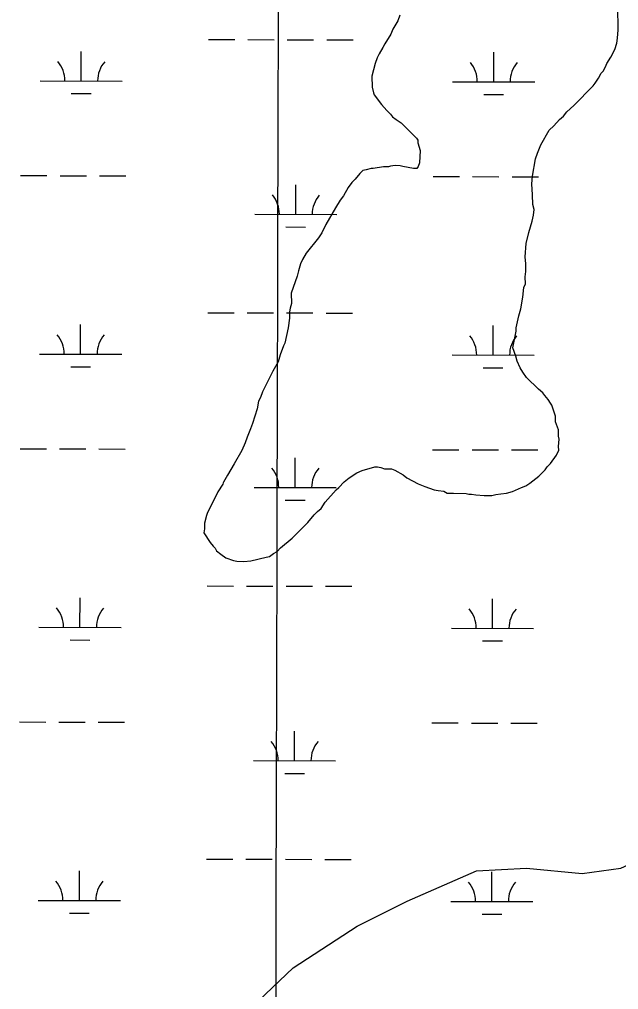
# Model space of a CAD drawing. Extents: x 3180038 to 3217926, y 922069 to 947485.
# Drawn here: x 3191802 to 3192531, y 935828 to 937010 of the extents above; entities that cross this region are included whole.
import ezdxf

# ---------------------------------------------------------------- set-up
doc = ezdxf.new("R2010")
doc.units = 0
for name, color, linetype in [('V-GRID-MAJR', 7, 'Continuous'), ('V-SITE-VEGE', 7, 'Continuous'), ('V-TOPO-SHOR', 7, 'Continuous'), ('V-WETL-SWMP', 7, 'Continuous')]:
    doc.layers.add(name, color=color, linetype=linetype)

msp = doc.modelspace()

# ---------------------------------------------------------------- linework, layer by layer
at = {"layer": 'V-GRID-MAJR'}
msp.add_spline([(3192093.673, 927501.081), (3192108.659, 933561.54), (3192123.65, 939624.61), (3192138.642, 945687.729), (3192138.648, 945690.29)], degree=3, dxfattribs=at)
at = {"layer": 'V-SITE-VEGE'}
for points in [[(3192402.079000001, 936434.7469999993), (3192413.005000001, 936439.9569999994), (3192418.057000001, 936441.7099999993), (3192423.087000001, 936445.1569999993), (3192433.972000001, 936453.7459999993), (3192441.486000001, 936461.4489999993), (3192443.981000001, 936464.8609999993), (3192448.155000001, 936469.1409999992), (3192455.638000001, 936479.3789999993), (3192458.102000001, 936485.3279999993), (3192458.048000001, 936489.5549999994), (3192458.780000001, 936498.8659999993), (3192457.893000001, 936502.2369999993), (3192457.797000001, 936509.8449999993), (3192454.290000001, 936519.9479999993), (3192454.206000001, 936526.7099999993), (3192449.811000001, 936540.1839999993), (3192448.089000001, 936542.7009999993), (3192445.500000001, 936546.8949999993), (3192441.212000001, 936551.9149999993), (3192438.633000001, 936555.2649999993), (3192433.507000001, 936559.4269999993), (3192418.958000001, 936573.6239999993), (3192414.647000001, 936580.3349999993), (3192411.205000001, 936585.3649999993), (3192407.717000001, 936593.7759999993), (3192405.953000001, 936599.6719999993), (3192402.445000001, 936609.7769999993), (3192406.422000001, 936630.1179999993), (3192406.369000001, 936634.3449999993), (3192409.572000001, 936648.7589999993), (3192412.003000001, 936657.2429999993), (3192414.363000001, 936671.6469999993), (3192415.907000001, 936683.5029999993), (3192417.545000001, 936687.7499999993), (3192417.441000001, 936696.2049999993), (3192418.203000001, 936702.9789999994), (3192418.088000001, 936712.2769999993), (3192417.138000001, 936720.7209999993), (3192418.629000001, 936736.8039999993), (3192421.844000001, 936750.3719999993), (3192425.901000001, 936763.9519999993), (3192427.498000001, 936771.5809999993), (3192428.260000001, 936778.3539999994), (3192426.497000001, 936784.2519999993), (3192426.350000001, 936796.0879999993), (3192425.336000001, 936809.6019999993), (3192426.067000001, 936818.9129999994), (3192430.032000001, 936840.1009999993), (3192432.483000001, 936846.8939999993), (3192436.585000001, 936857.0909999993), (3192446.510000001, 936874.9699999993), (3192452.365000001, 936880.1149999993), (3192459.034000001, 936887.8089999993), (3192464.0530000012, 936892.0999999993), (3192468.219000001, 936897.2219999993), (3192476.579000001, 936904.9369999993), (3192499.957000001, 936928.8999999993), (3192502.449000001, 936932.3139999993), (3192506.604000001, 936938.2839999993), (3192509.912000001, 936944.2439999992), (3192512.417000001, 936946.8099999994), (3192514.891000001, 936951.9159999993), (3192516.529000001, 936956.1629999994), (3192521.508000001, 936963.8329999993), (3192526.464000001, 936973.1969999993), (3192528.905000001, 936980.8359999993), (3192529.677000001, 936986.7649999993), (3192530.398000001, 936996.9209999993), (3192530.042000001, 937025.6619999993)], [(3192264.682000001, 937014.7669999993), (3192262.231000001, 937007.9719999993), (3192256.437000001, 936997.7539999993), (3192253.976000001, 936991.8049999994), (3192246.513000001, 936979.8749999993), (3192244.028000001, 936975.6149999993), (3192239.896000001, 936967.9559999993), (3192237.424000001, 936962.8519999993), (3192234.970000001, 936956.0569999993), (3192230.933000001, 936940.7869999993), (3192231.099000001, 936927.2599999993), (3192232.875000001, 936920.5179999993), (3192233.752000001, 936917.9949999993), (3192242.351000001, 936906.2639999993), (3192249.210000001, 936898.7379999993), (3192253.488000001, 936894.5639999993), (3192256.067000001, 936891.2129999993), (3192260.337000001, 936887.8829999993), (3192266.304000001, 936883.7299999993), (3192285.134000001, 936865.3609999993), (3192286.856000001, 936862.8459999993), (3192286.897000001, 936859.4649999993), (3192289.549000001, 936850.1979999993), (3192288.8940000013, 936834.9689999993), (3192287.253000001, 936830.7209999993), (3192285.595000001, 936828.1649999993), (3192281.368000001, 936828.1099999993), (3192268.654000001, 936830.4919999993), (3192265.264000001, 936831.2949999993), (3192259.335000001, 936832.0669999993), (3192253.429000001, 936831.1469999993), (3192250.904000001, 936830.2729999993), (3192244.985000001, 936830.1969999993), (3192232.324000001, 936828.3519999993), (3192229.789000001, 936828.3209999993), (3192223.892000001, 936826.5559999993), (3192219.676000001, 936825.6569999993), (3192216.335000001, 936822.2339999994)], [(3192216.335000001, 936822.2339999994), (3192210.503000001, 936815.3959999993), (3192206.327000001, 936811.1179999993), (3192202.173000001, 936805.1479999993), (3192196.382000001, 936794.9309999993), (3192192.216000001, 936789.8039999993), (3192186.414000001, 936780.4329999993), (3192174.831000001, 936759.9959999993), (3192169.885000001, 936749.7889999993), (3192165.729000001, 936743.8189999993), (3192150.746000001, 936725.0299999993), (3192146.611000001, 936717.3709999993), (3192144.137000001, 936712.2669999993), (3192141.706000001, 936703.7799999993), (3192140.096000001, 936696.9969999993), (3192132.742000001, 936676.6129999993), (3192132.900000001, 936663.9319999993), (3192131.282000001, 936657.9929999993), (3192130.487000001, 936653.7579999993), (3192130.581000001, 936646.1469999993), (3192129.037000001, 936634.2919999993), (3192125.042000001, 936615.6379999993), (3192123.393000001, 936612.2389999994), (3192119.301000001, 936601.1959999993), (3192116.870000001, 936592.7109999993), (3192110.243000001, 936581.6349999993), (3192097.877000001, 936556.1189999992), (3192095.423000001, 936549.3219999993), (3192092.939000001, 936545.0639999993), (3192091.364000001, 936535.7439999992), (3192085.667000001, 936517.9159999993), (3192083.2150000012, 936511.1229999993), (3192079.113000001, 936500.9259999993), (3192076.662000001, 936494.1309999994), (3192072.549000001, 936484.7789999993), (3192063.448000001, 936468.6019999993), (3192055.162000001, 936454.9709999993), (3192050.195000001, 936446.4529999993), (3192049.888000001, 936445.4949999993), (3192049.380000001, 936443.9069999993), (3192043.578000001, 936434.5359999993), (3192040.279000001, 936427.7299999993), (3192034.500000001, 936416.6669999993), (3192030.377000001, 936408.1599999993), (3192029.564000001, 936405.6119999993), (3192027.141000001, 936396.2829999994), (3192027.225000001, 936389.5209999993), (3192026.443000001, 936384.4379999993), (3192034.198000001, 936372.6959999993), (3192037.633000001, 936368.5099999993), (3192040.201000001, 936366.0059999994), (3192041.932000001, 936362.6449999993), (3192047.060000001, 936358.4809999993), (3192053.028000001, 936354.3279999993), (3192062.369000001, 936351.0609999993), (3192066.606000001, 936350.2689999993), (3192075.070000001, 936349.5269999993), (3192083.514000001, 936350.4779999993), (3192102.061000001, 936354.9339999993), (3192106.276000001, 936355.8309999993), (3192111.308000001, 936359.2779999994), (3192115.502000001, 936361.8649999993), (3192119.6780000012, 936366.1449999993), (3192133.901000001, 936378.1579999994), (3192134.878000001, 936379.1169999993), (3192153.116000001, 936396.9979999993), (3192160.609000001, 936406.3899999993), (3192164.783000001, 936410.6699999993), (3192168.969000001, 936414.1049999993), (3192173.948000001, 936421.7749999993), (3192187.284000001, 936437.1609999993), (3192190.635000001, 936439.7399999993), (3192197.313000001, 936446.5879999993), (3192203.167000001, 936451.7309999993), (3192212.395000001, 936457.7639999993), (3192219.127000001, 936460.3839999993), (3192234.292000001, 936464.7989999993), (3192237.673000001, 936464.8419999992), (3192241.9110000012, 936464.0469999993), (3192246.158000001, 936462.4089999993), (3192254.612000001, 936462.5159999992), (3192258.860000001, 936460.8749999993), (3192269.077000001, 936455.0829999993), (3192273.348000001, 936451.7549999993), (3192286.969000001, 936444.3149999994), (3192295.462000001, 936441.0359999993), (3192306.507000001, 936436.9459999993), (3192311.5900000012, 936436.1639999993), (3192318.363000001, 936435.4019999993), (3192322.620000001, 936432.9179999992), (3192330.231000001, 936433.0119999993), (3192345.458000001, 936432.3569999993), (3192348.849000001, 936431.5519999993), (3192352.230000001, 936431.5949999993), (3192357.313000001, 936430.8099999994), (3192367.470000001, 936430.0919999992), (3192376.767000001, 936430.2059999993), (3192381.830000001, 936431.1159999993), (3192387.737000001, 936432.0329999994), (3192394.491000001, 936432.9629999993), (3192402.079000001, 936434.7469999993)]]:
    msp.add_lwpolyline(points, dxfattribs=at)
at = {"layer": 'V-TOPO-SHOR'}
msp.add_lwpolyline([(3191804.2296030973, 935067.8250453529), (3191831.253197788, 935165.7855761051), (3191858.2767924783, 935253.6122588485), (3191868.410640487, 935348.1948402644), (3191868.410640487, 935439.3994723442), (3191895.434235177, 935527.2261550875), (3191939.347576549, 935615.0528378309), (3191993.3947659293, 935699.5015712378), (3192067.7096513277, 935790.7062033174), (3192135.268638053, 935854.887240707), (3192212.961472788, 935905.556480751), (3192273.7645608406, 935935.9580247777), (3192358.2132942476, 935973.1154674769), (3192419.0163823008, 935976.4934168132), (3192486.5753690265, 935969.7375181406), (3192533.866659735, 935976.4934168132), (3192564.268203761, 935990.0052141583), (3192594.6697477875, 936006.8949608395), (3192635.2051398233, 936077.8318969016), (3192658.850785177, 936087.9657449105), (3192665.60668385, 936087.9657449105), (3192678.114000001, 936068.0029999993)], dxfattribs=at)
at = {"layer": 'V-WETL-SWMP'}
for p, q in [((3192031.9308130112, 936985.2570950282), (3192063.9306541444, 936985.1849550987)), ((3192079.930574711, 936985.1488851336), (3192111.930415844, 936985.0767452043)), ((3192127.9303364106, 936985.0406752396), (3192159.930177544, 936984.96853531)), ((3192175.9300981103, 936984.9324653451), (3192207.929939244, 936984.8603254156)), ((3191877.2242749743, 936934.8654462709), (3191877.30608095, 936970.8641385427)), ((3192379.129783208, 936933.7339585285), (3192379.211589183, 936969.7326508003)), ((3191827.224523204, 936934.978164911), (3191927.224026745, 936934.7527276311)), ((3192329.130031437, 936933.8466771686), (3192429.129534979, 936933.6212398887)), ((3191865.189269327, 936919.462059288), (3191889.1891501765, 936919.4079543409)), ((3192367.0947775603, 936918.3305715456), (3192391.09465841, 936918.2764665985)), ((3191803.5543330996, 936819.6031284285), (3191835.5541742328, 936819.5309884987)), ((3191851.5540947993, 936819.4949185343), (3191883.553935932, 936819.4227786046)), ((3191899.5538564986, 936819.3867086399), (3191931.5536976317, 936819.3145687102)), ((3192305.4598413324, 936818.471640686), (3192337.459682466, 936818.3995007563)), ((3192353.4596030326, 936818.3634307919), (3192385.4594441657, 936818.2912908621)), ((3192401.4593647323, 936818.2552208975), (3192433.4592058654, 936818.1830809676)), ((3192138.2911637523, 936772.4199518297), (3192138.3729697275, 936808.4186441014)), ((3192088.2914119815, 936772.5326704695), (3192188.2909155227, 936772.3072331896)), ((3192126.256158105, 936757.0165648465), (3192150.256038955, 936756.9624598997)), ((3192031.1748462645, 936652.5941797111), (3192063.1746873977, 936652.5220397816)), ((3192079.174607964, 936652.4859698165), (3192111.1744490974, 936652.4138298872)), ((3192127.174369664, 936652.3777599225), (3192159.174210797, 936652.305619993)), ((3192175.1741313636, 936652.2695500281), (3192207.173972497, 936652.1974100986)), ((3191876.4683082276, 936602.2025309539), (3191876.5501142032, 936638.2012232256)), ((3192378.373816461, 936601.0710432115), (3192378.4556224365, 936637.0697354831)), ((3191826.4685564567, 936602.315249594), (3191926.4680599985, 936602.089812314)), ((3192328.37406469, 936601.1837618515), (3192428.3735682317, 936600.9583245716)), ((3191864.43330258, 936586.799143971), (3191888.4331834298, 936586.7450390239)), ((3192366.3388108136, 936585.6676562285), (3192390.3386916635, 936585.6135512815)), ((3191802.798366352, 936486.9402131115), (3191834.7982074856, 936486.8680731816)), ((3191850.798128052, 936486.8320032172), (3191882.7979691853, 936486.7598632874)), ((3191898.797889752, 936486.7237933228), (3191930.797730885, 936486.651653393)), ((3192304.7038745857, 936485.808725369), (3192336.7037157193, 936485.7365854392)), ((3192352.703636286, 936485.7005154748), (3192384.703477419, 936485.628375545)), ((3192400.7033979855, 936485.5923055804), (3192432.7032391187, 936485.5201656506)), ((3192137.535197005, 936439.7570365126), (3192137.617002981, 936475.7557287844)), ((3192087.5354452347, 936439.8697551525), (3192187.534948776, 936439.6443178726)), ((3192125.5001913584, 936424.3536495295), (3192149.5000722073, 936424.2995445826)), ((3192030.418879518, 936319.9312643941), (3192062.418720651, 936319.8591244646)), ((3192078.4186412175, 936319.8230544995), (3192110.41848235, 936319.7509145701)), ((3192126.4184029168, 936319.7148446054), (3192158.41824405, 936319.6427046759)), ((3192174.4181646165, 936319.606634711), (3192206.4180057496, 936319.5344947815)), ((3191875.7123414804, 936269.5396156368), (3191875.794147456, 936305.5383079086)), ((3192377.6178497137, 936268.4081278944), (3192377.6996556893, 936304.4068201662)), ((3191825.71258971, 936269.6523342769), (3191925.7120932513, 936269.426896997)), ((3192327.6180979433, 936268.5208465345), (3192427.617601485, 936268.2954092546)), ((3191863.677335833, 936254.136228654), (3191887.677216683, 936254.0821237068)), ((3192365.582844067, 936253.0047409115), (3192389.5827249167, 936252.9506359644)), ((3191802.0423996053, 936154.2772977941), (3191834.042240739, 936154.2051578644)), ((3191850.0421613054, 936154.1690879), (3191882.0420024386, 936154.0969479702)), ((3191898.041923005, 936154.0608780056), (3191930.0417641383, 936153.9887380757)), ((3192303.947907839, 936153.1458100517), (3192335.9477489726, 936153.073670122)), ((3192351.9476695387, 936153.0376001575), (3192383.947510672, 936152.9654602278)), ((3192399.9474312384, 936152.929390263), (3192431.947272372, 936152.8572503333)), ((3192136.7792302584, 936107.0941211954), (3192136.861036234, 936143.092813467)), ((3192086.779478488, 936107.2068398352), (3192186.778982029, 936106.9814025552)), ((3192124.744224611, 936091.6907342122), (3192148.7441054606, 936091.6366292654)), ((3192029.66291277, 935987.2683490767), (3192061.6627539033, 935987.1962091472)), ((3192077.66267447, 935987.1601391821), (3192109.662515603, 935987.0879992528)), ((3192125.6624361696, 935987.0519292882), (3192157.662277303, 935986.9797893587)), ((3192173.6621978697, 935986.9437193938), (3192205.662039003, 935986.8715794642)), ((3191874.9563747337, 935936.8767003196), (3191875.038180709, 935972.8753925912)), ((3192376.861882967, 935935.7452125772), (3192376.9436889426, 935971.7439048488)), ((3191824.956622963, 935936.9894189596), (3191924.9561265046, 935936.7639816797)), ((3192326.8621311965, 935935.8579312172), (3192426.861634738, 935935.6324939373)), ((3191862.9213690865, 935921.4733133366), (3191886.9212499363, 935921.4192083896)), ((3192364.8268773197, 935920.3418255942), (3192388.826758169, 935920.2877206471))]:
    msp.add_line(p, q, dxfattribs=at)
for centre, radius, start, end in [((3191821.9826920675, 936935.4647703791), 35.24628790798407, 359.0990374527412, 40.642695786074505), ((3191932.4680157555, 936935.2156940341), 35.246287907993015, 139.0989861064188, 180.64264443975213), ((3192323.888200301, 936934.3332826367), 35.24628790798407, 359.0990374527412, 40.642695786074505), ((3192434.3735239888, 936934.0842062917), 35.246287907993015, 139.0989861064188, 180.64264443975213), ((3192083.049580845, 936773.0192759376), 35.24628790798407, 359.0990374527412, 40.642695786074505), ((3192193.5349045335, 936772.7701995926), 35.246287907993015, 139.0989861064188, 180.64264443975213), ((3191821.226725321, 936602.801855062), 35.24628790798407, 359.0990374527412, 40.642695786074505), ((3191931.7120490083, 936602.552778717), 35.246287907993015, 139.0989861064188, 180.64264443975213), ((3192323.132233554, 936601.6703673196), 35.24628790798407, 359.0990374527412, 40.642695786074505), ((3192433.617557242, 936601.4212909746), 35.246287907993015, 139.0989861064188, 180.64264443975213), ((3192082.2936140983, 936440.3563606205), 35.24628790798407, 359.0990374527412, 40.642695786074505), ((3192192.7789377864, 936440.1072842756), 35.246287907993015, 139.0989861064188, 180.64264443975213), ((3191820.4707585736, 936270.138939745), 35.24628790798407, 359.0990374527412, 40.642695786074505), ((3191930.9560822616, 936269.8898634), 35.246287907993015, 139.0989861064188, 180.64264443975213), ((3192322.3762668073, 936269.0074520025), 35.24628790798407, 359.0990374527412, 40.642695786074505), ((3192432.8615904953, 936268.7583756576), 35.246287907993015, 139.0989861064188, 180.64264443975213), ((3192081.537647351, 936107.6934453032), 35.24628790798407, 359.0990374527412, 40.642695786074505), ((3192192.022971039, 936107.4443689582), 35.246287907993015, 139.0989861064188, 180.64264443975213), ((3191819.714791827, 935937.4760244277), 35.24628790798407, 359.0990374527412, 40.642695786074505), ((3191930.200115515, 935937.2269480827), 35.246287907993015, 139.0989861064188, 180.64264443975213), ((3192321.62030006, 935936.3445366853), 35.24628790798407, 359.0990374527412, 40.642695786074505), ((3192432.105623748, 935936.0954603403), 35.246287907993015, 139.0989861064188, 180.64264443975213)]:
    msp.add_arc(centre, radius, start, end, dxfattribs=at)

doc.saveas('drawing.dxf')
